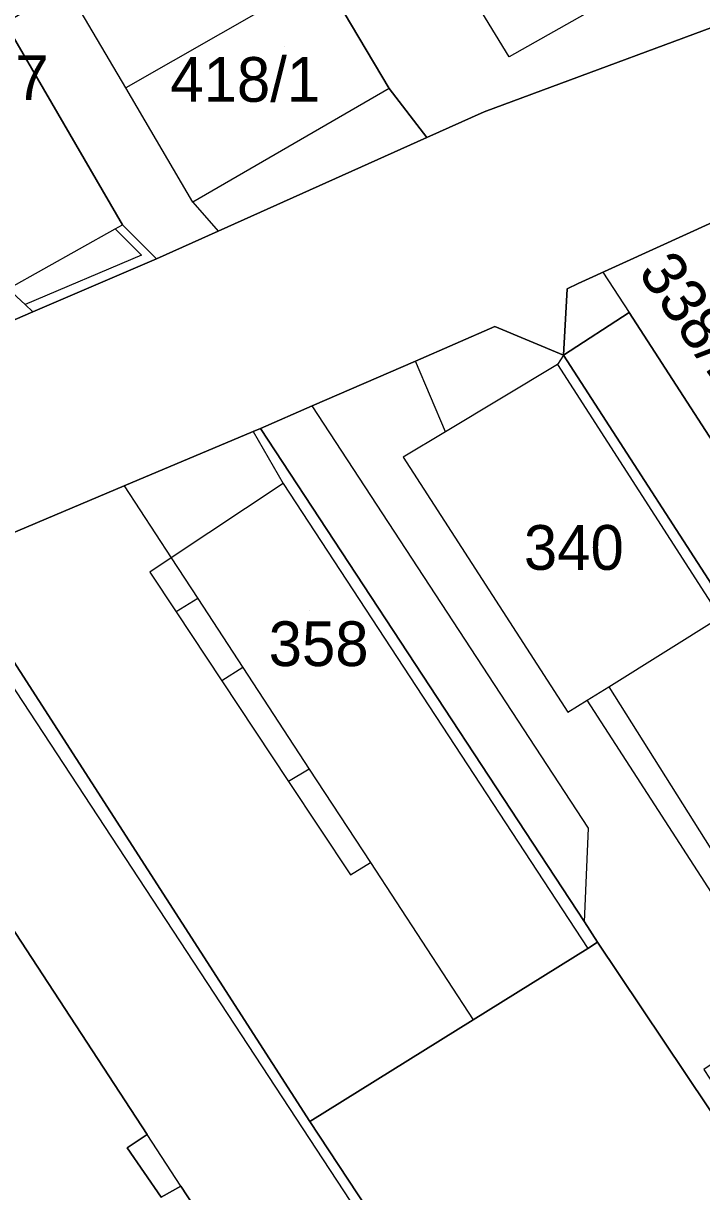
# Model space of a CAD drawing. Extents: x -263943 to -261149, y -1236934 to -1230686.
# Drawn here: x -262746.5 to -262716.3, y -1235680.6 to -1235628.5 of the extents above; entities that cross this region are included whole.
import ezdxf

# ---------------------------------------------------------------- set-up
doc = ezdxf.new("R2010")
doc.units = 0
for name, color, linetype in [('body_kn', 7, 'Continuous'), ('kladpar_druhypozemkov', 7, 'Continuous'), ('kladpar_hranice', 7, 'Continuous'), ('kladpar_parcelnecisla', 7, 'Continuous'), ('kladpar_plochy', 7, 'Continuous'), ('tarchy_linie', 7, 'Continuous'), ('zappar_hrandruhpozemk', 7, 'Continuous')]:
    doc.layers.add(name, color=color, linetype=linetype)

msp = doc.modelspace()

# ---------------------------------------------------------------- linework, layer by layer
at = {"layer": 'body_kn'}
for p, q in [((-262724.85, -1235629.95), (-262724.85, -1235629.95)), ((-262741.97, -1235631.34), (-262741.97, -1235631.34)), ((-262741.97, -1235631.34), (-262741.97, -1235631.34)), ((-262730.21, -1235631.37), (-262730.21, -1235631.37)), ((-262730.21, -1235631.37), (-262730.21, -1235631.37)), ((-262725.97, -1235632.41), (-262725.97, -1235632.41)), ((-262728.52, -1235633.55), (-262728.52, -1235633.55)), ((-262738.97, -1235636.44), (-262738.97, -1235636.44)), ((-262738.97, -1235636.44), (-262738.97, -1235636.44)), ((-262742.44, -1235637.63), (-262742.44, -1235637.63)), ((-262742.12, -1235637.45), (-262742.12, -1235637.45)), ((-262737.84, -1235637.74), (-262737.84, -1235637.74)), ((-262716.93, -1235637.88), (-262716.93, -1235637.88)), ((-262741.27, -1235638.81), (-262741.27, -1235638.81)), ((-262718.27, -1235638.49), (-262718.27, -1235638.49)), ((-262740.6, -1235638.98), (-262740.6, -1235638.98)), ((-262720.66, -1235639.57), (-262720.66, -1235639.57)), ((-262720.66, -1235639.57), (-262720.66, -1235639.57)), ((-262722.26, -1235640.31), (-262722.26, -1235640.31)), ((-262721.77, -1235640.08), (-262721.77, -1235640.08)), ((-262746.46, -1235641.02), (-262746.46, -1235641.02)), ((-262746.12, -1235641.34), (-262746.12, -1235641.34)), ((-262746.12, -1235641.34), (-262746.12, -1235641.34)), ((-262719.49, -1235641.38), (-262719.49, -1235641.38)), ((-262725.49, -1235642), (-262725.49, -1235642)), ((-262729.04, -1235643.54), (-262729.04, -1235643.54)), ((-262722.43, -1235643.28), (-262722.43, -1235643.28)), ((-262722.43, -1235643.28), (-262722.43, -1235643.28)), ((-262722.69, -1235643.7), (-262722.69, -1235643.7)), ((-262722.69, -1235643.7), (-262722.69, -1235643.7)), ((-262733.65, -1235645.55), (-262733.65, -1235645.55)), ((-262735.95, -1235646.55), (-262735.95, -1235646.55)), ((-262736.28, -1235646.69), (-262736.28, -1235646.69)), ((-262736.28, -1235646.69), (-262736.28, -1235646.69)), ((-262727.7, -1235646.71), (-262727.7, -1235646.71)), ((-262729.58, -1235647.84), (-262729.58, -1235647.84)), ((-262742.04, -1235649.12), (-262742.04, -1235649.12)), ((-262742.04, -1235649.12), (-262742.04, -1235649.12)), ((-262734.94, -1235649.01), (-262734.94, -1235649.01)), ((-262739.94, -1235652.34), (-262739.94, -1235652.34)), ((-262740.9, -1235652.98), (-262740.9, -1235652.98)), ((-262738.75, -1235654.15), (-262738.75, -1235654.15)), ((-262738.75, -1235654.15), (-262738.75, -1235654.15)), ((-262739.72, -1235654.75), (-262739.72, -1235654.75)), ((-262736.74, -1235657.23), (-262736.74, -1235657.23)), ((-262736.74, -1235657.23), (-262736.74, -1235657.23)), ((-262737.68, -1235657.83), (-262737.68, -1235657.83)), ((-262737.68, -1235657.83), (-262737.68, -1235657.83)), ((-262720.4, -1235658.09), (-262720.4, -1235658.09)), ((-262721.37, -1235658.7), (-262721.37, -1235658.7)), ((-262722.23, -1235659.23), (-262722.23, -1235659.23)), ((-262733.78, -1235661.77), (-262733.78, -1235661.77)), ((-262733.78, -1235661.77), (-262733.78, -1235661.77)), ((-262734.7, -1235662.33), (-262734.7, -1235662.33)), ((-262734.7, -1235662.33), (-262734.7, -1235662.33)), ((-262721.31, -1235664.41), (-262721.31, -1235664.41)), ((-262731.04, -1235665.95), (-262731.04, -1235665.95)), ((-262731.93, -1235666.5), (-262731.93, -1235666.5)), ((-262721.49, -1235668.6), (-262721.49, -1235668.6)), ((-262721.49, -1235668.6), (-262721.49, -1235668.6)), ((-262720.9, -1235669.5), (-262720.9, -1235669.5)), ((-262720.9, -1235669.5), (-262720.9, -1235669.5)), ((-262721.34, -1235669.78), (-262721.34, -1235669.78)), ((-262726.46, -1235672.97), (-262726.46, -1235672.97)), ((-262733.75, -1235677.52), (-262733.75, -1235677.52)), ((-262741.02, -1235678.09), (-262741.02, -1235678.09)), ((-262741.91, -1235678.69), (-262741.91, -1235678.69)), ((-262739.51, -1235680.4), (-262739.51, -1235680.4)), ((-262739.51, -1235680.4), (-262739.51, -1235680.4))]:
    msp.add_line(p, q, dxfattribs=at)
at = {"layer": 'kladpar_druhypozemkov'}
for p, q in [((-262734.88, -1235629.51), (-262734.88, -1235629.51)), ((-262720.76, -1235650.67), (-262720.76, -1235650.67)), ((-262733.76, -1235654.67), (-262733.76, -1235654.67))]:
    msp.add_line(p, q, dxfattribs=at)
at = {"layer": 'kladpar_hranice'}
for points in [[(-262749.66, -1235642.87), (-262746.12, -1235641.34), (-262740.6, -1235638.98), (-262737.84, -1235637.74), (-262728.52, -1235633.55), (-262725.97, -1235632.41), (-262712.79, -1235627.53), (-262712.39, -1235627.33), (-262706.06, -1235624.16), (-262700.2, -1235621.71), (-262695.86, -1235619.86), (-262694.25, -1235620.29), (-262686.56, -1235616.78), (-262683.36, -1235615.32), (-262681.72, -1235614.71), (-262680.47, -1235614.25), (-262674.94, -1235612.21), (-262674.23, -1235611.91), (-262666.26, -1235608.5), (-262660.4, -1235606.13), (-262647.29, -1235600.84), (-262641.76, -1235598.77)], [(-262713.45, -1235625.63), (-262712.39, -1235627.33), (-262712.79, -1235627.53), (-262725.97, -1235632.41), (-262728.52, -1235633.55), (-262730.21, -1235631.37), (-262735.95, -1235621.68), (-262738.23, -1235617.94), (-262735.17, -1235616.51), (-262722.58, -1235611.03), (-262720.02, -1235615.13), (-262716.36, -1235620.98), (-262713.45, -1235625.63)], [(-262747.36, -1235628.43), (-262742.12, -1235637.45), (-262740.6, -1235638.98), (-262746.12, -1235641.34), (-262749.66, -1235642.87), (-262755.51, -1235633.18), (-262760.34, -1235625.16), (-262762.17, -1235622.12), (-262753.18, -1235618.06), (-262752.19, -1235619.83), (-262749.93, -1235623.85), (-262747.36, -1235628.43)], [(-262730.21, -1235631.37), (-262728.52, -1235633.55), (-262737.84, -1235637.74), (-262740.6, -1235638.98), (-262742.12, -1235637.45), (-262747.36, -1235628.43), (-262744.63, -1235626.81), (-262739.5, -1235623.78), (-262738.25, -1235623.04), (-262735.95, -1235621.68), (-262730.21, -1235631.37)], [(-262695.74, -1235628.19), (-262696.74, -1235628.64), (-262700.56, -1235630.37), (-262706.19, -1235632.96), (-262706.99, -1235633.33), (-262711.54, -1235635.42), (-262716.93, -1235637.88), (-262718.27, -1235638.49), (-262721.77, -1235640.08), (-262722.26, -1235640.31), (-262722.43, -1235643.28), (-262725.49, -1235642), (-262729.04, -1235643.54), (-262733.65, -1235645.55), (-262735.95, -1235646.55), (-262736.28, -1235646.69), (-262742.04, -1235649.12), (-262749.9, -1235652.44)], [(-262722.43, -1235643.28), (-262722.26, -1235640.31), (-262721.77, -1235640.08), (-262718.27, -1235638.49), (-262716.93, -1235637.88), (-262711.54, -1235635.42), (-262709.89, -1235638.1), (-262702.85, -1235649.48), (-262703.09, -1235649.62), (-262710.11, -1235638.23), (-262715.06, -1235641.23), (-262713.48, -1235643.74), (-262712.74, -1235644.92), (-262713.53, -1235645.47), (-262713.03, -1235646.28), (-262713.96, -1235646.87), (-262709.72, -1235653.59), (-262711.07, -1235654.4), (-262719.49, -1235641.38), (-262722.43, -1235643.28)], [(-262722.43, -1235643.28), (-262719.49, -1235641.38), (-262711.07, -1235654.4), (-262699.11, -1235672.87), (-262700.22, -1235673.52), (-262702.15, -1235674.65), (-262706.19, -1235668.4), (-262714.07, -1235656.2), (-262722.43, -1235643.28)], [(-262711.14, -1235671.57), (-262709.62, -1235674.38), (-262711.55, -1235675.81), (-262713.27, -1235673.26), (-262716.16, -1235675.2), (-262714.38, -1235677.91), (-262714.98, -1235678.35), (-262720.9, -1235669.5), (-262721.49, -1235668.6), (-262735.95, -1235646.55), (-262733.65, -1235645.55), (-262729.04, -1235643.54), (-262725.49, -1235642), (-262722.43, -1235643.28), (-262714.07, -1235656.2), (-262706.19, -1235668.4), (-262706.6, -1235668.66), (-262711.14, -1235671.57)], [(-262720.9, -1235669.5), (-262721.34, -1235669.78), (-262726.46, -1235672.97), (-262733.75, -1235677.52), (-262749.9, -1235652.44), (-262742.04, -1235649.12), (-262736.28, -1235646.69), (-262735.95, -1235646.55), (-262721.49, -1235668.6), (-262720.9, -1235669.5)], [(-262720.82, -1235696.82), (-262721.4, -1235697.17), (-262726.59, -1235700.34), (-262733.62, -1235689.41), (-262737.55, -1235683.39), (-262739.38, -1235684.55), (-262740.48, -1235683.02), (-262738.6, -1235681.79), (-262739.51, -1235680.4), (-262740.39, -1235680.9), (-262741.91, -1235678.69), (-262741.02, -1235678.09), (-262747.39, -1235668.34), (-262749.44, -1235669.67), (-262749.74, -1235669.21), (-262752.92, -1235671.25), (-262760.08, -1235659.76), (-262760.53, -1235660.05), (-262761.86, -1235657.8), (-262760.22, -1235657.06), (-262749.9, -1235652.44), (-262733.75, -1235677.52), (-262728.2, -1235685.95), (-262720.82, -1235696.82)], [(-262720.1, -1235733.26), (-262729.95, -1235715.09), (-262732.09, -1235716.21), (-262737.27, -1235718.92), (-262749.44, -1235699.43), (-262772.46, -1235662.54), (-262761.86, -1235657.8), (-262760.53, -1235660.05), (-262760.08, -1235659.76), (-262752.92, -1235671.25), (-262749.74, -1235669.21), (-262749.44, -1235669.67), (-262747.39, -1235668.34), (-262741.02, -1235678.09), (-262741.91, -1235678.69), (-262740.39, -1235680.9), (-262739.51, -1235680.4), (-262738.6, -1235681.79), (-262740.48, -1235683.02), (-262739.38, -1235684.55), (-262737.55, -1235683.39)], [(-262701.12, -1235699.35), (-262701.79, -1235699.81), (-262710.14, -1235705.51), (-262703.88, -1235714.95), (-262695.52, -1235709.03), (-262695, -1235708.67), (-262694.79, -1235708.99), (-262690.62, -1235715.35), (-262690.75, -1235715.43), (-262703.56, -1235723.35), (-262718.25, -1235700.77), (-262720.82, -1235696.82), (-262728.2, -1235685.95), (-262733.75, -1235677.52), (-262726.46, -1235672.97), (-262721.34, -1235669.78), (-262720.9, -1235669.5), (-262714.98, -1235678.35), (-262701.12, -1235699.35)]]:
    msp.add_lwpolyline(points, dxfattribs=at)
at = {"layer": 'kladpar_plochy'}
for points in [[(-262749.66, -1235642.87), (-262746.12, -1235641.34), (-262740.6, -1235638.98), (-262737.84, -1235637.74), (-262728.52, -1235633.55), (-262725.97, -1235632.41), (-262712.79, -1235627.53), (-262712.39, -1235627.33), (-262706.06, -1235624.16), (-262700.2, -1235621.71), (-262695.86, -1235619.86), (-262694.25, -1235620.29), (-262686.56, -1235616.78), (-262683.36, -1235615.32), (-262681.72, -1235614.71), (-262680.47, -1235614.25), (-262674.94, -1235612.21), (-262674.23, -1235611.91), (-262666.26, -1235608.5), (-262660.4, -1235606.13), (-262647.29, -1235600.84), (-262641.76, -1235598.77)], [(-262695.74, -1235628.19), (-262696.74, -1235628.64), (-262700.56, -1235630.37), (-262706.19, -1235632.96), (-262706.99, -1235633.33), (-262711.54, -1235635.42), (-262716.93, -1235637.88), (-262718.27, -1235638.49), (-262721.77, -1235640.08), (-262722.26, -1235640.31), (-262722.43, -1235643.28), (-262725.49, -1235642), (-262729.04, -1235643.54), (-262733.65, -1235645.55), (-262735.95, -1235646.55), (-262736.28, -1235646.69), (-262742.04, -1235649.12), (-262749.9, -1235652.44)], [(-262747.39, -1235668.34), (-262741.02, -1235678.09), (-262741.91, -1235678.69), (-262740.39, -1235680.9), (-262739.51, -1235680.4), (-262738.6, -1235681.79), (-262740.48, -1235683.02), (-262739.38, -1235684.55), (-262737.55, -1235683.39), (-262733.62, -1235689.41), (-262726.59, -1235700.34), (-262721.4, -1235697.17), (-262720.82, -1235696.82), (-262718.25, -1235700.77), (-262703.56, -1235723.35), (-262713, -1235729.09)]]:
    msp.add_lwpolyline(points, dxfattribs=at)
for points in [[(-262713.45, -1235625.63), (-262712.39, -1235627.33), (-262712.79, -1235627.53), (-262725.97, -1235632.41), (-262728.52, -1235633.55), (-262730.21, -1235631.37), (-262735.95, -1235621.68), (-262738.23, -1235617.94), (-262735.17, -1235616.51), (-262722.58, -1235611.03), (-262720.02, -1235615.13), (-262716.36, -1235620.98)], [(-262747.36, -1235628.43), (-262742.12, -1235637.45), (-262740.6, -1235638.98), (-262746.12, -1235641.34), (-262749.66, -1235642.87), (-262755.51, -1235633.18), (-262760.34, -1235625.16), (-262762.17, -1235622.12), (-262753.18, -1235618.06), (-262752.19, -1235619.83), (-262749.93, -1235623.85)], [(-262730.21, -1235631.37), (-262728.52, -1235633.55), (-262737.84, -1235637.74), (-262740.6, -1235638.98), (-262742.12, -1235637.45), (-262747.36, -1235628.43), (-262744.63, -1235626.81), (-262739.5, -1235623.78), (-262738.25, -1235623.04), (-262735.95, -1235621.68)], [(-262722.43, -1235643.28), (-262722.26, -1235640.31), (-262721.77, -1235640.08), (-262718.27, -1235638.49), (-262716.93, -1235637.88), (-262711.54, -1235635.42), (-262709.89, -1235638.1), (-262702.85, -1235649.48), (-262703.09, -1235649.62), (-262710.11, -1235638.23), (-262715.06, -1235641.23), (-262713.48, -1235643.74), (-262712.74, -1235644.92), (-262713.53, -1235645.47), (-262713.03, -1235646.28), (-262713.96, -1235646.87), (-262709.72, -1235653.59), (-262711.07, -1235654.4), (-262719.49, -1235641.38)], [(-262722.43, -1235643.28), (-262719.49, -1235641.38), (-262711.07, -1235654.4), (-262699.11, -1235672.87), (-262700.22, -1235673.52), (-262702.15, -1235674.65), (-262706.19, -1235668.4), (-262714.07, -1235656.2)], [(-262711.14, -1235671.57), (-262709.62, -1235674.38), (-262711.55, -1235675.81), (-262713.27, -1235673.26), (-262716.16, -1235675.2), (-262714.38, -1235677.91), (-262714.98, -1235678.35), (-262720.9, -1235669.5), (-262721.49, -1235668.6), (-262735.95, -1235646.55), (-262733.65, -1235645.55), (-262729.04, -1235643.54), (-262725.49, -1235642), (-262722.43, -1235643.28), (-262714.07, -1235656.2), (-262706.19, -1235668.4), (-262706.6, -1235668.66)], [(-262720.9, -1235669.5), (-262721.34, -1235669.78), (-262726.46, -1235672.97), (-262733.75, -1235677.52), (-262749.9, -1235652.44), (-262742.04, -1235649.12), (-262736.28, -1235646.69), (-262735.95, -1235646.55), (-262721.49, -1235668.6)], [(-262720.82, -1235696.82), (-262721.4, -1235697.17), (-262726.59, -1235700.34), (-262733.62, -1235689.41), (-262737.55, -1235683.39), (-262739.38, -1235684.55), (-262740.48, -1235683.02), (-262738.6, -1235681.79), (-262739.51, -1235680.4), (-262740.39, -1235680.9), (-262741.91, -1235678.69), (-262741.02, -1235678.09), (-262747.39, -1235668.34), (-262749.44, -1235669.67), (-262749.74, -1235669.21), (-262752.92, -1235671.25), (-262760.08, -1235659.76), (-262760.53, -1235660.05), (-262761.86, -1235657.8), (-262760.22, -1235657.06), (-262749.9, -1235652.44), (-262733.75, -1235677.52), (-262728.2, -1235685.95)], [(-262701.12, -1235699.35), (-262701.79, -1235699.81), (-262710.14, -1235705.51), (-262703.88, -1235714.95), (-262695.52, -1235709.03), (-262695, -1235708.67), (-262694.79, -1235708.99), (-262690.62, -1235715.35), (-262690.75, -1235715.43), (-262703.56, -1235723.35), (-262718.25, -1235700.77), (-262720.82, -1235696.82), (-262728.2, -1235685.95), (-262733.75, -1235677.52), (-262726.46, -1235672.97), (-262721.34, -1235669.78), (-262720.9, -1235669.5), (-262714.98, -1235678.35)]]:
    msp.add_lwpolyline(points, close=True, dxfattribs=at)
at = {"layer": 'tarchy_linie'}
msp.add_lwpolyline([(-262720.66, -1235639.57), (-262719.49, -1235641.38), (-262722.43, -1235643.28), (-262722.26, -1235640.31), (-262721.77, -1235640.08), (-262720.66, -1235639.57)], dxfattribs=at)
at = {"layer": 'zappar_hrandruhpozemk'}
for p, q in [((-262741.97, -1235631.34), (-262744.63, -1235626.81)), ((-262735.63, -1235627.71), (-262741.97, -1235631.34)), ((-262738.97, -1235636.44), (-262737.84, -1235637.74)), ((-262747.22, -1235640.32), (-262742.44, -1235637.63)), ((-262742.44, -1235637.63), (-262742.12, -1235637.45)), ((-262742.44, -1235637.63), (-262741.27, -1235638.81)), ((-262741.27, -1235638.81), (-262746.46, -1235641.02)), ((-262727.7, -1235646.71), (-262729.04, -1235643.54)), ((-262722.43, -1235643.28), (-262722.69, -1235643.7)), ((-262722.69, -1235643.7), (-262727.7, -1235646.71)), ((-262722.69, -1235643.7), (-262715.42, -1235654.98)), ((-262721.31, -1235664.41), (-262733.65, -1235645.55)), ((-262736.28, -1235646.69), (-262734.94, -1235649.01)), ((-262727.7, -1235646.71), (-262729.58, -1235647.84)), ((-262729.58, -1235647.84), (-262722.23, -1235659.23)), ((-262742.04, -1235649.12), (-262739.94, -1235652.34)), ((-262734.94, -1235649.01), (-262739.94, -1235652.34)), ((-262734.94, -1235649.01), (-262721.34, -1235669.78)), ((-262738.75, -1235654.15), (-262739.72, -1235654.75)), ((-262720.4, -1235658.09), (-262715.42, -1235654.98)), ((-262736.74, -1235657.23), (-262737.68, -1235657.83)), ((-262737.68, -1235657.83), (-262734.7, -1235662.33)), ((-262720.4, -1235658.09), (-262713.87, -1235668.48)), ((-262733.78, -1235661.77), (-262734.7, -1235662.33)), ((-262721.49, -1235668.6), (-262721.31, -1235664.41)), ((-262739.51, -1235680.4), (-262741.02, -1235678.09))]:
    msp.add_line(p, q, dxfattribs=at)
for points in [[(-262730.51, -1235620.34), (-262722.09, -1235615.53), (-262716.35, -1235625.14), (-262724.85, -1235629.95), (-262727.13, -1235626.21), (-262728.84, -1235627.14)], [(-262730.21, -1235631.37), (-262738.97, -1235636.44), (-262741.97, -1235631.34)], [(-262746.12, -1235641.34), (-262746.46, -1235641.02), (-262747.22, -1235640.32)], [(-262739.94, -1235652.34), (-262740.9, -1235652.98), (-262739.72, -1235654.75), (-262737.68, -1235657.83)], [(-262739.94, -1235652.34), (-262738.75, -1235654.15), (-262736.74, -1235657.23), (-262733.78, -1235661.77), (-262731.04, -1235665.95), (-262726.46, -1235672.97)], [(-262757.94, -1235661.13), (-262748.72, -1235655.5), (-262728.59, -1235686.2)], [(-262722.23, -1235659.23), (-262721.37, -1235658.7), (-262720.4, -1235658.09)], [(-262713.35, -1235668.15), (-262713.87, -1235668.48), (-262714.7, -1235669.01), (-262721.37, -1235658.7)], [(-262734.7, -1235662.33), (-262731.93, -1235666.5), (-262731.04, -1235665.95)]]:
    msp.add_lwpolyline(points, dxfattribs=at)

# ---------------------------------------------------------------- texts
at = {"layer": 'kladpar_parcelnecisla'}
for s, p in [('417', (-262749.882, -1235631.88)), ('418/1', (-262739.982, -1235631.96)), ('340', (-262724.193, -1235652.87)), ('358', (-262735.59, -1235657.17))]:
    msp.add_text(s, height=2, dxfattribs=at).set_placement(p)
msp.add_text('338/1', height=2, rotation=305, dxfattribs=at).set_placement((-262719.137, -1235639.587))

doc.saveas('drawing.dxf')
